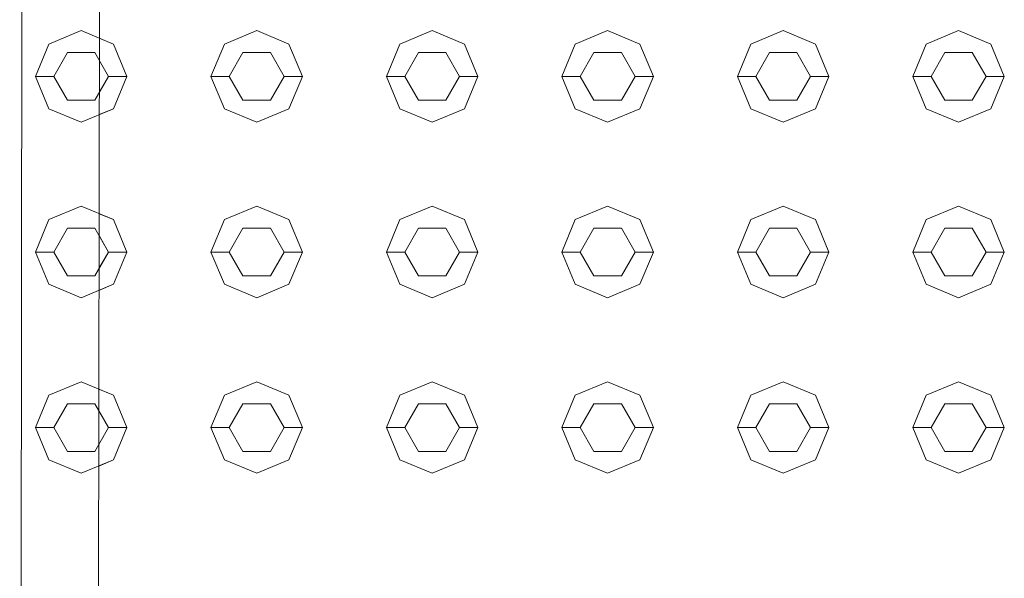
# Model space of a CAD drawing. Header units: millimetres. Extents: x 2 to 902, y -447 to 199.
# Tile 605 of 656: x 16.302 to 16.841, y 169.802 to 170.108. Entities that reach past the tile are written whole.
import ezdxf

# ---------------------------------------------------------------- set-up
doc = ezdxf.new("R2010")
doc.units = ezdxf.units.MM
doc.header["$MEASUREMENT"] = 0
doc.layers.add('IFC-Elemento construtivo genérico-Contorno', color=253, linetype='Continuous', lineweight=5)
doc.layers.add('IFC-Porta-Contorno', color=142, linetype='Continuous', lineweight=5)

msp = doc.modelspace()

# ---------------------------------------------------------------- linework, layer by layer
at = {"layer": 'IFC-Elemento construtivo genérico-Contorno', "color": 7, "lineweight": 5}
for p, q in [((16.31804, 170.09448), (16.33572, 170.1018)), ((16.33572, 170.1018), (16.3534, 170.09448)), ((16.41405, 170.09448), (16.43172, 170.1018)), ((16.41405, 170.09448), (16.43172, 170.1018)), ((16.43172, 170.1018), (16.4494, 170.09448)), ((16.43172, 170.1018), (16.4494, 170.09448)), ((16.51004, 170.09448), (16.52772, 170.1018)), ((16.51004, 170.09448), (16.52772, 170.1018)), ((16.52772, 170.1018), (16.5454, 170.09448)), ((16.52772, 170.1018), (16.5454, 170.09448)), ((16.60604, 170.09448), (16.62372, 170.1018)), ((16.60604, 170.09448), (16.62372, 170.1018)), ((16.62372, 170.1018), (16.6414, 170.09448)), ((16.62372, 170.1018), (16.6414, 170.09448)), ((16.70204, 170.09448), (16.71972, 170.1018)), ((16.70204, 170.09448), (16.71972, 170.1018)), ((16.71972, 170.1018), (16.7374, 170.09448)), ((16.71972, 170.1018), (16.7374, 170.09448)), ((16.79804, 170.09448), (16.81572, 170.1018)), ((16.79804, 170.09448), (16.81572, 170.1018)), ((16.81572, 170.1018), (16.8334, 170.09448)), ((16.81572, 170.1018), (16.8334, 170.09448)), ((16.34563, 170.0977), (16.3534, 170.09448)), ((16.31072, 170.0768), (16.31804, 170.09448)), ((16.3534, 170.09448), (16.36072, 170.0768)), ((16.3534, 170.09448), (16.36072, 170.0768)), ((16.40672, 170.0768), (16.41405, 170.09448)), ((16.40672, 170.0768), (16.41405, 170.09448)), ((16.4494, 170.09448), (16.45672, 170.0768)), ((16.4494, 170.09448), (16.45672, 170.0768)), ((16.50272, 170.0768), (16.51004, 170.09448)), ((16.50272, 170.0768), (16.51004, 170.09448)), ((16.5454, 170.09448), (16.55272, 170.0768)), ((16.5454, 170.09448), (16.55272, 170.0768)), ((16.59872, 170.0768), (16.60604, 170.09448)), ((16.59872, 170.0768), (16.60604, 170.09448)), ((16.6414, 170.09448), (16.64872, 170.0768)), ((16.6414, 170.09448), (16.64872, 170.0768)), ((16.69472, 170.0768), (16.70204, 170.09448)), ((16.69472, 170.0768), (16.70204, 170.09448)), ((16.7374, 170.09448), (16.74472, 170.0768)), ((16.7374, 170.09448), (16.74472, 170.0768)), ((16.79072, 170.0768), (16.79804, 170.09448)), ((16.79072, 170.0768), (16.79804, 170.09448)), ((16.8334, 170.09448), (16.84072, 170.0768)), ((16.8334, 170.09448), (16.84072, 170.0768)), ((16.32072, 170.0768), (16.32822, 170.08979)), ((16.32822, 170.08979), (16.34322, 170.08979)), ((16.34322, 170.08979), (16.35072, 170.0768)), ((16.34561, 170.08565), (16.35072, 170.0768)), ((16.41672, 170.0768), (16.42422, 170.08979)), ((16.41672, 170.0768), (16.42422, 170.08979)), ((16.42422, 170.08979), (16.43922, 170.08979)), ((16.42422, 170.08979), (16.43922, 170.08979)), ((16.43922, 170.08979), (16.44672, 170.0768)), ((16.43922, 170.08979), (16.44672, 170.0768)), ((16.51272, 170.0768), (16.52022, 170.08979)), ((16.51272, 170.0768), (16.52022, 170.08979)), ((16.52022, 170.08979), (16.53522, 170.08979)), ((16.52022, 170.08979), (16.53522, 170.08979)), ((16.53522, 170.08979), (16.54272, 170.0768)), ((16.53522, 170.08979), (16.54272, 170.0768)), ((16.60872, 170.0768), (16.61622, 170.08979)), ((16.60872, 170.0768), (16.61622, 170.08979)), ((16.61622, 170.08979), (16.63122, 170.08979)), ((16.61622, 170.08979), (16.63122, 170.08979)), ((16.63122, 170.08979), (16.63872, 170.0768)), ((16.63122, 170.08979), (16.63872, 170.0768)), ((16.70472, 170.0768), (16.71222, 170.08979)), ((16.70472, 170.0768), (16.71222, 170.08979)), ((16.71222, 170.08979), (16.72722, 170.08979)), ((16.71222, 170.08979), (16.72722, 170.08979)), ((16.72722, 170.08979), (16.73472, 170.0768)), ((16.72722, 170.08979), (16.73472, 170.0768)), ((16.80072, 170.0768), (16.80822, 170.08979)), ((16.80072, 170.0768), (16.80822, 170.08979)), ((16.80822, 170.08979), (16.82322, 170.08979)), ((16.80822, 170.08979), (16.82322, 170.08979)), ((16.82322, 170.08979), (16.83072, 170.0768)), ((16.82322, 170.08979), (16.83072, 170.0768)), ((16.31072, 170.0768), (16.32072, 170.0768)), ((16.31072, 170.0768), (16.31804, 170.05912)), ((16.32072, 170.0768), (16.32822, 170.0638)), ((16.34322, 170.0638), (16.35072, 170.0768)), ((16.34559, 170.06791), (16.35072, 170.0768)), ((16.35072, 170.0768), (16.36072, 170.0768)), ((16.35072, 170.0768), (16.36072, 170.0768)), ((16.3534, 170.05912), (16.36072, 170.0768)), ((16.3534, 170.05912), (16.36072, 170.0768)), ((16.40672, 170.0768), (16.41672, 170.0768)), ((16.40672, 170.0768), (16.41405, 170.05912)), ((16.40672, 170.0768), (16.41672, 170.0768)), ((16.40672, 170.0768), (16.41405, 170.05912)), ((16.41672, 170.0768), (16.42422, 170.0638)), ((16.41672, 170.0768), (16.42422, 170.0638)), ((16.43922, 170.0638), (16.44672, 170.0768)), ((16.43922, 170.0638), (16.44672, 170.0768)), ((16.44672, 170.0768), (16.45672, 170.0768)), ((16.44672, 170.0768), (16.45672, 170.0768)), ((16.4494, 170.05912), (16.45672, 170.0768)), ((16.4494, 170.05912), (16.45672, 170.0768)), ((16.50272, 170.0768), (16.51272, 170.0768)), ((16.50272, 170.0768), (16.51004, 170.05912)), ((16.50272, 170.0768), (16.51272, 170.0768)), ((16.50272, 170.0768), (16.51004, 170.05912)), ((16.51272, 170.0768), (16.52022, 170.0638)), ((16.51272, 170.0768), (16.52022, 170.0638)), ((16.53522, 170.0638), (16.54272, 170.0768)), ((16.53522, 170.0638), (16.54272, 170.0768)), ((16.54272, 170.0768), (16.55272, 170.0768)), ((16.54272, 170.0768), (16.55272, 170.0768)), ((16.5454, 170.05912), (16.55272, 170.0768)), ((16.5454, 170.05912), (16.55272, 170.0768)), ((16.59872, 170.0768), (16.60872, 170.0768)), ((16.59872, 170.0768), (16.60604, 170.05912)), ((16.59872, 170.0768), (16.60872, 170.0768)), ((16.59872, 170.0768), (16.60604, 170.05912)), ((16.60872, 170.0768), (16.61622, 170.0638)), ((16.60872, 170.0768), (16.61622, 170.0638)), ((16.63122, 170.0638), (16.63872, 170.0768)), ((16.63122, 170.0638), (16.63872, 170.0768)), ((16.63872, 170.0768), (16.64872, 170.0768)), ((16.63872, 170.0768), (16.64872, 170.0768)), ((16.6414, 170.05912), (16.64872, 170.0768)), ((16.6414, 170.05912), (16.64872, 170.0768)), ((16.69472, 170.0768), (16.70472, 170.0768)), ((16.69472, 170.0768), (16.70204, 170.05912)), ((16.69472, 170.0768), (16.70472, 170.0768)), ((16.69472, 170.0768), (16.70204, 170.05912)), ((16.70472, 170.0768), (16.71222, 170.0638)), ((16.70472, 170.0768), (16.71222, 170.0638)), ((16.72722, 170.0638), (16.73472, 170.0768)), ((16.72722, 170.0638), (16.73472, 170.0768)), ((16.73472, 170.0768), (16.74472, 170.0768)), ((16.73472, 170.0768), (16.74472, 170.0768)), ((16.7374, 170.05912), (16.74472, 170.0768)), ((16.7374, 170.05912), (16.74472, 170.0768)), ((16.79072, 170.0768), (16.80072, 170.0768)), ((16.79072, 170.0768), (16.79804, 170.05912)), ((16.79072, 170.0768), (16.80072, 170.0768)), ((16.79072, 170.0768), (16.79804, 170.05912)), ((16.80072, 170.0768), (16.80822, 170.0638)), ((16.80072, 170.0768), (16.80822, 170.0638)), ((16.82322, 170.0638), (16.83072, 170.0768)), ((16.82322, 170.0638), (16.83072, 170.0768)), ((16.83072, 170.0768), (16.84072, 170.0768)), ((16.83072, 170.0768), (16.84072, 170.0768)), ((16.8334, 170.05912), (16.84072, 170.0768)), ((16.8334, 170.05912), (16.84072, 170.0768)), ((16.31804, 170.05912), (16.33572, 170.0518)), ((16.32822, 170.0638), (16.34322, 170.0638)), ((16.33572, 170.0518), (16.3534, 170.05912)), ((16.34557, 170.05587), (16.3534, 170.05912)), ((16.41405, 170.05912), (16.43172, 170.0518)), ((16.41405, 170.05912), (16.43172, 170.0518)), ((16.42422, 170.0638), (16.43922, 170.0638)), ((16.42422, 170.0638), (16.43922, 170.0638)), ((16.43172, 170.0518), (16.4494, 170.05912)), ((16.43172, 170.0518), (16.4494, 170.05912)), ((16.51004, 170.05912), (16.52772, 170.0518)), ((16.51004, 170.05912), (16.52772, 170.0518)), ((16.52022, 170.0638), (16.53522, 170.0638)), ((16.52022, 170.0638), (16.53522, 170.0638)), ((16.52772, 170.0518), (16.5454, 170.05912)), ((16.52772, 170.0518), (16.5454, 170.05912)), ((16.60604, 170.05912), (16.62372, 170.0518)), ((16.60604, 170.05912), (16.62372, 170.0518)), ((16.61622, 170.0638), (16.63122, 170.0638)), ((16.61622, 170.0638), (16.63122, 170.0638)), ((16.62372, 170.0518), (16.6414, 170.05912)), ((16.62372, 170.0518), (16.6414, 170.05912)), ((16.70204, 170.05912), (16.71972, 170.0518)), ((16.70204, 170.05912), (16.71972, 170.0518)), ((16.71222, 170.0638), (16.72722, 170.0638)), ((16.71222, 170.0638), (16.72722, 170.0638)), ((16.71972, 170.0518), (16.7374, 170.05912)), ((16.71972, 170.0518), (16.7374, 170.05912)), ((16.79804, 170.05912), (16.81572, 170.0518)), ((16.79804, 170.05912), (16.81572, 170.0518)), ((16.80822, 170.0638), (16.82322, 170.0638)), ((16.80822, 170.0638), (16.82322, 170.0638)), ((16.81572, 170.0518), (16.8334, 170.05912)), ((16.81572, 170.0518), (16.8334, 170.05912)), ((16.31804, 169.99847), (16.33572, 170.00579)), ((16.33572, 170.00579), (16.3534, 169.99847)), ((16.41405, 169.99847), (16.43172, 170.00579)), ((16.41405, 169.99847), (16.43172, 170.00579)), ((16.43172, 170.00579), (16.4494, 169.99847)), ((16.43172, 170.00579), (16.4494, 169.99847)), ((16.51004, 169.99847), (16.52772, 170.00579)), ((16.51004, 169.99847), (16.52772, 170.00579)), ((16.52772, 170.00579), (16.5454, 169.99847)), ((16.52772, 170.00579), (16.5454, 169.99847)), ((16.60604, 169.99847), (16.62372, 170.00579)), ((16.60604, 169.99847), (16.62372, 170.00579)), ((16.62372, 170.00579), (16.6414, 169.99847)), ((16.62372, 170.00579), (16.6414, 169.99847)), ((16.70204, 169.99847), (16.71972, 170.00579)), ((16.70204, 169.99847), (16.71972, 170.00579)), ((16.71972, 170.00579), (16.7374, 169.99847)), ((16.71972, 170.00579), (16.7374, 169.99847)), ((16.79804, 169.99847), (16.81572, 170.00579)), ((16.79804, 169.99847), (16.81572, 170.00579)), ((16.81572, 170.00579), (16.8334, 169.99847)), ((16.81572, 170.00579), (16.8334, 169.99847)), ((16.3455, 170.00174), (16.3534, 169.99847)), ((16.31072, 169.98079), (16.31804, 169.99847)), ((16.3534, 169.99847), (16.36072, 169.98079)), ((16.3534, 169.99847), (16.36072, 169.98079)), ((16.40672, 169.98079), (16.41405, 169.99847)), ((16.40672, 169.98079), (16.41405, 169.99847)), ((16.4494, 169.99847), (16.45672, 169.98079)), ((16.4494, 169.99847), (16.45672, 169.98079)), ((16.50272, 169.98079), (16.51004, 169.99847)), ((16.50272, 169.98079), (16.51004, 169.99847)), ((16.5454, 169.99847), (16.55272, 169.98079)), ((16.5454, 169.99847), (16.55272, 169.98079)), ((16.59872, 169.98079), (16.60604, 169.99847)), ((16.59872, 169.98079), (16.60604, 169.99847)), ((16.6414, 169.99847), (16.64872, 169.98079)), ((16.6414, 169.99847), (16.64872, 169.98079)), ((16.69472, 169.98079), (16.70204, 169.99847)), ((16.69472, 169.98079), (16.70204, 169.99847)), ((16.7374, 169.99847), (16.74472, 169.98079)), ((16.7374, 169.99847), (16.74472, 169.98079)), ((16.79072, 169.98079), (16.79804, 169.99847)), ((16.79072, 169.98079), (16.79804, 169.99847)), ((16.8334, 169.99847), (16.84072, 169.98079)), ((16.8334, 169.99847), (16.84072, 169.98079)), ((16.32072, 169.98079), (16.32822, 169.99378)), ((16.32822, 169.99378), (16.34322, 169.99378)), ((16.34322, 169.99378), (16.35072, 169.98079)), ((16.34549, 169.98986), (16.35072, 169.98079)), ((16.41672, 169.98079), (16.42422, 169.99378)), ((16.41672, 169.98079), (16.42422, 169.99378)), ((16.42422, 169.99378), (16.43922, 169.99378)), ((16.42422, 169.99378), (16.43922, 169.99378)), ((16.43922, 169.99378), (16.44672, 169.98079)), ((16.43922, 169.99378), (16.44672, 169.98079)), ((16.51272, 169.98079), (16.52022, 169.99378)), ((16.51272, 169.98079), (16.52022, 169.99378)), ((16.52022, 169.99378), (16.53522, 169.99378)), ((16.52022, 169.99378), (16.53522, 169.99378)), ((16.53522, 169.99378), (16.54272, 169.98079)), ((16.53522, 169.99378), (16.54272, 169.98079)), ((16.60872, 169.98079), (16.61622, 169.99378)), ((16.60872, 169.98079), (16.61622, 169.99378)), ((16.61622, 169.99378), (16.63122, 169.99378)), ((16.61622, 169.99378), (16.63122, 169.99378)), ((16.63122, 169.99378), (16.63872, 169.98079)), ((16.63122, 169.99378), (16.63872, 169.98079)), ((16.70472, 169.98079), (16.71222, 169.99378)), ((16.70472, 169.98079), (16.71222, 169.99378)), ((16.71222, 169.99378), (16.72722, 169.99378)), ((16.71222, 169.99378), (16.72722, 169.99378)), ((16.72722, 169.99378), (16.73472, 169.98079)), ((16.72722, 169.99378), (16.73472, 169.98079)), ((16.80072, 169.98079), (16.80822, 169.99378)), ((16.80072, 169.98079), (16.80822, 169.99378)), ((16.80822, 169.99378), (16.82322, 169.99378)), ((16.80822, 169.99378), (16.82322, 169.99378)), ((16.82322, 169.99378), (16.83072, 169.98079)), ((16.82322, 169.99378), (16.83072, 169.98079)), ((16.31072, 169.98079), (16.32072, 169.98079)), ((16.31072, 169.98079), (16.31804, 169.96312)), ((16.32072, 169.98079), (16.32822, 169.96781)), ((16.34322, 169.96781), (16.35072, 169.98079)), ((16.34546, 169.97169), (16.35072, 169.98079)), ((16.35072, 169.98079), (16.36072, 169.98079)), ((16.35072, 169.98079), (16.36072, 169.98079)), ((16.3534, 169.96312), (16.36072, 169.98079)), ((16.3534, 169.96312), (16.36072, 169.98079)), ((16.40672, 169.98079), (16.41672, 169.98079)), ((16.40672, 169.98079), (16.41405, 169.96312)), ((16.40672, 169.98079), (16.41672, 169.98079)), ((16.40672, 169.98079), (16.41405, 169.96312)), ((16.41672, 169.98079), (16.42422, 169.96781)), ((16.41672, 169.98079), (16.42422, 169.96781)), ((16.43922, 169.96781), (16.44672, 169.98079)), ((16.43922, 169.96781), (16.44672, 169.98079)), ((16.44672, 169.98079), (16.45672, 169.98079)), ((16.44672, 169.98079), (16.45672, 169.98079)), ((16.4494, 169.96312), (16.45672, 169.98079)), ((16.4494, 169.96312), (16.45672, 169.98079)), ((16.50272, 169.98079), (16.51272, 169.98079)), ((16.50272, 169.98079), (16.51004, 169.96312)), ((16.50272, 169.98079), (16.51272, 169.98079)), ((16.50272, 169.98079), (16.51004, 169.96312)), ((16.51272, 169.98079), (16.52022, 169.96781)), ((16.51272, 169.98079), (16.52022, 169.96781)), ((16.53522, 169.96781), (16.54272, 169.98079)), ((16.53522, 169.96781), (16.54272, 169.98079)), ((16.54272, 169.98079), (16.55272, 169.98079)), ((16.54272, 169.98079), (16.55272, 169.98079)), ((16.5454, 169.96312), (16.55272, 169.98079)), ((16.5454, 169.96312), (16.55272, 169.98079)), ((16.59872, 169.98079), (16.60872, 169.98079)), ((16.59872, 169.98079), (16.60604, 169.96312)), ((16.59872, 169.98079), (16.60872, 169.98079)), ((16.59872, 169.98079), (16.60604, 169.96312)), ((16.60872, 169.98079), (16.61622, 169.96781)), ((16.60872, 169.98079), (16.61622, 169.96781)), ((16.63122, 169.96781), (16.63872, 169.98079)), ((16.63122, 169.96781), (16.63872, 169.98079)), ((16.63872, 169.98079), (16.64872, 169.98079)), ((16.63872, 169.98079), (16.64872, 169.98079)), ((16.6414, 169.96312), (16.64872, 169.98079)), ((16.6414, 169.96312), (16.64872, 169.98079)), ((16.69472, 169.98079), (16.70472, 169.98079)), ((16.69472, 169.98079), (16.70204, 169.96312)), ((16.69472, 169.98079), (16.70472, 169.98079)), ((16.69472, 169.98079), (16.70204, 169.96312)), ((16.70472, 169.98079), (16.71222, 169.96781)), ((16.70472, 169.98079), (16.71222, 169.96781)), ((16.72722, 169.96781), (16.73472, 169.98079)), ((16.72722, 169.96781), (16.73472, 169.98079)), ((16.73472, 169.98079), (16.74472, 169.98079)), ((16.73472, 169.98079), (16.74472, 169.98079)), ((16.7374, 169.96312), (16.74472, 169.98079)), ((16.7374, 169.96312), (16.74472, 169.98079)), ((16.79072, 169.98079), (16.80072, 169.98079)), ((16.79072, 169.98079), (16.79804, 169.96312)), ((16.79072, 169.98079), (16.80072, 169.98079)), ((16.79072, 169.98079), (16.79804, 169.96312)), ((16.80072, 169.98079), (16.80822, 169.96781)), ((16.80072, 169.98079), (16.80822, 169.96781)), ((16.82322, 169.96781), (16.83072, 169.98079)), ((16.82322, 169.96781), (16.83072, 169.98079)), ((16.83072, 169.98079), (16.84072, 169.98079)), ((16.83072, 169.98079), (16.84072, 169.98079)), ((16.8334, 169.96312), (16.84072, 169.98079)), ((16.8334, 169.96312), (16.84072, 169.98079)), ((16.32822, 169.96781), (16.34322, 169.96781)), ((16.42422, 169.96781), (16.43922, 169.96781)), ((16.42422, 169.96781), (16.43922, 169.96781)), ((16.52022, 169.96781), (16.53522, 169.96781)), ((16.52022, 169.96781), (16.53522, 169.96781)), ((16.61622, 169.96781), (16.63122, 169.96781)), ((16.61622, 169.96781), (16.63122, 169.96781)), ((16.71222, 169.96781), (16.72722, 169.96781)), ((16.71222, 169.96781), (16.72722, 169.96781)), ((16.80822, 169.96781), (16.82322, 169.96781)), ((16.80822, 169.96781), (16.82322, 169.96781)), ((16.31804, 169.96312), (16.33572, 169.95579)), ((16.33572, 169.95579), (16.3534, 169.96312)), ((16.34545, 169.95983), (16.3534, 169.96312)), ((16.41405, 169.96312), (16.43172, 169.95579)), ((16.41405, 169.96312), (16.43172, 169.95579)), ((16.43172, 169.95579), (16.4494, 169.96312)), ((16.43172, 169.95579), (16.4494, 169.96312)), ((16.51004, 169.96312), (16.52772, 169.95579)), ((16.51004, 169.96312), (16.52772, 169.95579)), ((16.52772, 169.95579), (16.5454, 169.96312)), ((16.52772, 169.95579), (16.5454, 169.96312)), ((16.60604, 169.96312), (16.62372, 169.95579)), ((16.60604, 169.96312), (16.62372, 169.95579)), ((16.62372, 169.95579), (16.6414, 169.96312)), ((16.62372, 169.95579), (16.6414, 169.96312)), ((16.70204, 169.96312), (16.71972, 169.95579)), ((16.70204, 169.96312), (16.71972, 169.95579)), ((16.71972, 169.95579), (16.7374, 169.96312)), ((16.71972, 169.95579), (16.7374, 169.96312)), ((16.79804, 169.96312), (16.81572, 169.95579)), ((16.79804, 169.96312), (16.81572, 169.95579)), ((16.81572, 169.95579), (16.8334, 169.96312)), ((16.81572, 169.95579), (16.8334, 169.96312)), ((16.31804, 169.90247), (16.33572, 169.9098)), ((16.33572, 169.9098), (16.3534, 169.90247)), ((16.41405, 169.90247), (16.43172, 169.9098)), ((16.41405, 169.90247), (16.43172, 169.9098)), ((16.43172, 169.9098), (16.4494, 169.90247)), ((16.43172, 169.9098), (16.4494, 169.90247)), ((16.51004, 169.90247), (16.52772, 169.9098)), ((16.51004, 169.90247), (16.52772, 169.9098)), ((16.52772, 169.9098), (16.5454, 169.90247)), ((16.52772, 169.9098), (16.5454, 169.90247)), ((16.60604, 169.90247), (16.62372, 169.9098)), ((16.60604, 169.90247), (16.62372, 169.9098)), ((16.62372, 169.9098), (16.6414, 169.90247)), ((16.62372, 169.9098), (16.6414, 169.90247)), ((16.70204, 169.90247), (16.71972, 169.9098)), ((16.70204, 169.90247), (16.71972, 169.9098)), ((16.71972, 169.9098), (16.7374, 169.90247)), ((16.71972, 169.9098), (16.7374, 169.90247)), ((16.79804, 169.90247), (16.81572, 169.9098)), ((16.79804, 169.90247), (16.81572, 169.9098)), ((16.81572, 169.9098), (16.8334, 169.90247)), ((16.81572, 169.9098), (16.8334, 169.90247)), ((16.34538, 169.90579), (16.3534, 169.90247)), ((16.31072, 169.8848), (16.31804, 169.90247)), ((16.32072, 169.8848), (16.32822, 169.89779)), ((16.32822, 169.89779), (16.34322, 169.89779)), ((16.34322, 169.89779), (16.35072, 169.8848)), ((16.3534, 169.90247), (16.36072, 169.8848)), ((16.3534, 169.90247), (16.36072, 169.8848)), ((16.40672, 169.8848), (16.41405, 169.90247)), ((16.40672, 169.8848), (16.41405, 169.90247)), ((16.41672, 169.8848), (16.42422, 169.89779)), ((16.41672, 169.8848), (16.42422, 169.89779)), ((16.42422, 169.89779), (16.43922, 169.89779)), ((16.42422, 169.89779), (16.43922, 169.89779)), ((16.43922, 169.89779), (16.44672, 169.8848)), ((16.43922, 169.89779), (16.44672, 169.8848)), ((16.4494, 169.90247), (16.45672, 169.8848)), ((16.4494, 169.90247), (16.45672, 169.8848)), ((16.50272, 169.8848), (16.51004, 169.90247)), ((16.50272, 169.8848), (16.51004, 169.90247)), ((16.51272, 169.8848), (16.52022, 169.89779)), ((16.51272, 169.8848), (16.52022, 169.89779)), ((16.52022, 169.89779), (16.53522, 169.89779)), ((16.52022, 169.89779), (16.53522, 169.89779)), ((16.53522, 169.89779), (16.54272, 169.8848)), ((16.53522, 169.89779), (16.54272, 169.8848)), ((16.5454, 169.90247), (16.55272, 169.8848)), ((16.5454, 169.90247), (16.55272, 169.8848)), ((16.59872, 169.8848), (16.60604, 169.90247)), ((16.59872, 169.8848), (16.60604, 169.90247)), ((16.60872, 169.8848), (16.61622, 169.89779)), ((16.60872, 169.8848), (16.61622, 169.89779)), ((16.61622, 169.89779), (16.63122, 169.89779)), ((16.61622, 169.89779), (16.63122, 169.89779)), ((16.63122, 169.89779), (16.63872, 169.8848)), ((16.63122, 169.89779), (16.63872, 169.8848)), ((16.6414, 169.90247), (16.64872, 169.8848)), ((16.6414, 169.90247), (16.64872, 169.8848)), ((16.69472, 169.8848), (16.70204, 169.90247)), ((16.69472, 169.8848), (16.70204, 169.90247)), ((16.70472, 169.8848), (16.71222, 169.89779)), ((16.70472, 169.8848), (16.71222, 169.89779)), ((16.71222, 169.89779), (16.72722, 169.89779)), ((16.71222, 169.89779), (16.72722, 169.89779)), ((16.72722, 169.89779), (16.73472, 169.8848)), ((16.72722, 169.89779), (16.73472, 169.8848)), ((16.7374, 169.90247), (16.74472, 169.8848)), ((16.7374, 169.90247), (16.74472, 169.8848)), ((16.79072, 169.8848), (16.79804, 169.90247)), ((16.79072, 169.8848), (16.79804, 169.90247)), ((16.80072, 169.8848), (16.80822, 169.89779)), ((16.80072, 169.8848), (16.80822, 169.89779)), ((16.80822, 169.89779), (16.82322, 169.89779)), ((16.80822, 169.89779), (16.82322, 169.89779)), ((16.82322, 169.89779), (16.83072, 169.8848)), ((16.82322, 169.89779), (16.83072, 169.8848)), ((16.8334, 169.90247), (16.84072, 169.8848)), ((16.8334, 169.90247), (16.84072, 169.8848)), ((16.34536, 169.89408), (16.35072, 169.8848)), ((16.31072, 169.8848), (16.32072, 169.8848)), ((16.31072, 169.8848), (16.31804, 169.86712)), ((16.32072, 169.8848), (16.32822, 169.87181)), ((16.34322, 169.87181), (16.35072, 169.8848)), ((16.34534, 169.87548), (16.35072, 169.8848)), ((16.35072, 169.8848), (16.36072, 169.8848)), ((16.35072, 169.8848), (16.36072, 169.8848)), ((16.3534, 169.86712), (16.36072, 169.8848)), ((16.3534, 169.86712), (16.36072, 169.8848)), ((16.40672, 169.8848), (16.41672, 169.8848)), ((16.40672, 169.8848), (16.41405, 169.86712)), ((16.40672, 169.8848), (16.41672, 169.8848)), ((16.40672, 169.8848), (16.41405, 169.86712)), ((16.41672, 169.8848), (16.42422, 169.87181)), ((16.41672, 169.8848), (16.42422, 169.87181)), ((16.43922, 169.87181), (16.44672, 169.8848)), ((16.43922, 169.87181), (16.44672, 169.8848)), ((16.44672, 169.8848), (16.45672, 169.8848)), ((16.44672, 169.8848), (16.45672, 169.8848)), ((16.4494, 169.86712), (16.45672, 169.8848)), ((16.4494, 169.86712), (16.45672, 169.8848)), ((16.50272, 169.8848), (16.51272, 169.8848)), ((16.50272, 169.8848), (16.51004, 169.86712)), ((16.50272, 169.8848), (16.51272, 169.8848)), ((16.50272, 169.8848), (16.51004, 169.86712)), ((16.51272, 169.8848), (16.52022, 169.87181)), ((16.51272, 169.8848), (16.52022, 169.87181)), ((16.53522, 169.87181), (16.54272, 169.8848)), ((16.53522, 169.87181), (16.54272, 169.8848)), ((16.54272, 169.8848), (16.55272, 169.8848)), ((16.54272, 169.8848), (16.55272, 169.8848)), ((16.5454, 169.86712), (16.55272, 169.8848)), ((16.5454, 169.86712), (16.55272, 169.8848)), ((16.59872, 169.8848), (16.60872, 169.8848)), ((16.59872, 169.8848), (16.60604, 169.86712)), ((16.59872, 169.8848), (16.60872, 169.8848)), ((16.59872, 169.8848), (16.60604, 169.86712)), ((16.60872, 169.8848), (16.61622, 169.87181)), ((16.60872, 169.8848), (16.61622, 169.87181)), ((16.63122, 169.87181), (16.63872, 169.8848)), ((16.63122, 169.87181), (16.63872, 169.8848)), ((16.63872, 169.8848), (16.64872, 169.8848)), ((16.63872, 169.8848), (16.64872, 169.8848)), ((16.6414, 169.86712), (16.64872, 169.8848)), ((16.6414, 169.86712), (16.64872, 169.8848)), ((16.69472, 169.8848), (16.70472, 169.8848)), ((16.69472, 169.8848), (16.70204, 169.86712)), ((16.69472, 169.8848), (16.70472, 169.8848)), ((16.69472, 169.8848), (16.70204, 169.86712)), ((16.70472, 169.8848), (16.71222, 169.87181)), ((16.70472, 169.8848), (16.71222, 169.87181)), ((16.72722, 169.87181), (16.73472, 169.8848)), ((16.72722, 169.87181), (16.73472, 169.8848)), ((16.73472, 169.8848), (16.74472, 169.8848)), ((16.73472, 169.8848), (16.74472, 169.8848)), ((16.7374, 169.86712), (16.74472, 169.8848)), ((16.7374, 169.86712), (16.74472, 169.8848)), ((16.79072, 169.8848), (16.80072, 169.8848)), ((16.79072, 169.8848), (16.79804, 169.86712)), ((16.79072, 169.8848), (16.80072, 169.8848)), ((16.79072, 169.8848), (16.79804, 169.86712)), ((16.80072, 169.8848), (16.80822, 169.87181)), ((16.80072, 169.8848), (16.80822, 169.87181)), ((16.82322, 169.87181), (16.83072, 169.8848)), ((16.82322, 169.87181), (16.83072, 169.8848)), ((16.83072, 169.8848), (16.84072, 169.8848)), ((16.83072, 169.8848), (16.84072, 169.8848)), ((16.8334, 169.86712), (16.84072, 169.8848)), ((16.8334, 169.86712), (16.84072, 169.8848)), ((16.32822, 169.87181), (16.34322, 169.87181)), ((16.42422, 169.87181), (16.43922, 169.87181)), ((16.42422, 169.87181), (16.43922, 169.87181)), ((16.52022, 169.87181), (16.53522, 169.87181)), ((16.52022, 169.87181), (16.53522, 169.87181)), ((16.61622, 169.87181), (16.63122, 169.87181)), ((16.61622, 169.87181), (16.63122, 169.87181)), ((16.71222, 169.87181), (16.72722, 169.87181)), ((16.71222, 169.87181), (16.72722, 169.87181)), ((16.80822, 169.87181), (16.82322, 169.87181)), ((16.80822, 169.87181), (16.82322, 169.87181)), ((16.31804, 169.86712), (16.33572, 169.8598)), ((16.33572, 169.8598), (16.3534, 169.86712)), ((16.34532, 169.86377), (16.3534, 169.86712)), ((16.41405, 169.86712), (16.43172, 169.8598)), ((16.41405, 169.86712), (16.43172, 169.8598)), ((16.43172, 169.8598), (16.4494, 169.86712)), ((16.43172, 169.8598), (16.4494, 169.86712)), ((16.51004, 169.86712), (16.52772, 169.8598)), ((16.51004, 169.86712), (16.52772, 169.8598)), ((16.52772, 169.8598), (16.5454, 169.86712)), ((16.52772, 169.8598), (16.5454, 169.86712)), ((16.60604, 169.86712), (16.62372, 169.8598)), ((16.60604, 169.86712), (16.62372, 169.8598)), ((16.62372, 169.8598), (16.6414, 169.86712)), ((16.62372, 169.8598), (16.6414, 169.86712)), ((16.70204, 169.86712), (16.71972, 169.8598)), ((16.70204, 169.86712), (16.71972, 169.8598)), ((16.71972, 169.8598), (16.7374, 169.86712)), ((16.71972, 169.8598), (16.7374, 169.86712)), ((16.79804, 169.86712), (16.81572, 169.8598)), ((16.79804, 169.86712), (16.81572, 169.8598)), ((16.81572, 169.8598), (16.8334, 169.86712)), ((16.81572, 169.8598), (16.8334, 169.86712))]:
    msp.add_line(p, q, dxfattribs=at)
at = {"layer": 'IFC-Porta-Contorno', "color": 7, "lineweight": 5}
for p, q in [((16.34474, 169.41494), (16.34602, 170.40073)), ((16.30208, 169.15489), (16.30336, 170.14067))]:
    msp.add_line(p, q, dxfattribs=at)

doc.saveas('drawing.dxf')
